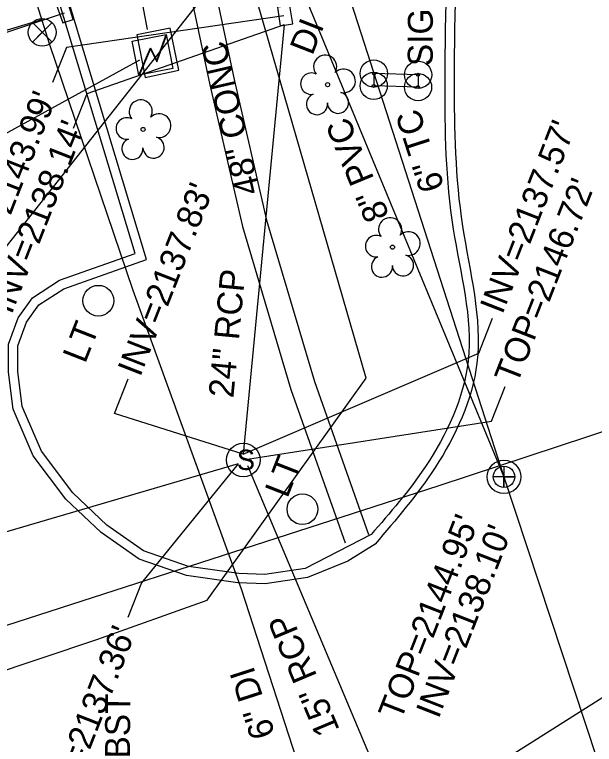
# Model space of a CAD drawing. Extents: x 945964 to 948456, y 631061 to 636061.
# Drawn here: x 946359.9 to 946452.8, y 632351.1 to 632468.1 of the extents above; entities that cross this region are included whole.
import ezdxf

# ---------------------------------------------------------------- set-up
doc = ezdxf.new("R2010")
doc.units = 0
for name, color, linetype in [('Default', 7, 'Continuous'), ('Exist Other Culture Sign CELL', 7, 'Continuous'), ('Exist Other Culture Sign Text', 7, 'Continuous'), ('Exist Roads Curbs', 7, 'Continuous'), ('Exist Roads EOP', 7, 'Continuous'), ('Exist Roads EOP Other', 7, 'Continuous'), ('Exist Roads EOP Other Text', 7, 'Continuous'), ('Exist Structure Minor Catch Basin', 7, 'Continuous'), ('Exist Structure Minor Drop Inlet', 7, 'Continuous'), ('Exist Structure Minor Drop Inlet Text', 7, 'Continuous'), ('Exist Structure Minor Drop Inlet Top Elevation', 7, 'Continuous'), ('Exist Structure Minor Pipes RCP 12 Inch', 7, 'Continuous'), ('Exist Structure Minor Pipes RCP 15 Inch', 7, 'Continuous'), ('Exist Structure Minor Pipes RCP 15 Inch Invert', 7, 'Continuous'), ('Exist Structure Minor Pipes RCP 15 Inch Text', 7, 'Continuous'), ('Exist Structure Minor Pipes RCP 24 Inch', 7, 'Continuous'), ('Exist Structure Minor Pipes RCP 24 Inch Invert', 7, 'Continuous'), ('Exist Structure Minor Pipes RCP 24 Inch Text', 7, 'Continuous'), ('Exist Structure Minor Pipes RCP 30 Inch', 7, 'Continuous'), ('Exist Structure Minor Pipes RCP 30 Inch Invert', 7, 'Continuous'), ('Exist Structure Minor Storm Sewer Manhole CELL', 7, 'Continuous'), ('Exist Structure Minor Storm Sewer Manhole Top Elevation', 7, 'Continuous'), ('Exist Utilities Gas UG Line SUE', 7, 'Continuous'), ('Exist Utilities Other Pole CELL', 7, 'Continuous'), ('Exist Utilities Other Pole Text', 7, 'Continuous'), ('Exist Utilities Power Transformer CELL', 7, 'Continuous'), ('Exist Utilities Power UG Cable SUE', 7, 'Continuous'), ('Exist Utilities Sanitary Sewer Manhole CELL', 7, 'Continuous'), ('Exist Utilities Sanitary Sewer Manhole Top Elevation', 7, 'Continuous'), ('Exist Utilities Sanitary Sewer UG Line', 7, 'Continuous'), ('Exist Utilities Sanitary Sewer UG Line Invert Elevation', 7, 'Continuous'), ('Exist Utilities Sanitary Sewer UG Line Text', 7, 'Continuous'), ('Exist Utilities Telephone UG FO SUE', 7, 'Continuous'), ('Exist Utilities Water UG Line SUE', 7, 'Continuous'), ('Exist Utilities Water UG Line SUE Text', 7, 'Continuous'), ('Exist Utilities Water Valve CELL', 7, 'Continuous'), ('Exist Vegetation Tree CELL', 7, 'Continuous'), ('Old_Level_4', 7, 'Continuous')]:
    doc.layers.add(name, color=color, linetype=linetype)

# ---------------------------------------------------------------- blocks, each defined once
blk = doc.blocks.new('EXIST STRUCTURE MINOR STORM SEWER MANHOLE')
at = {"layer": 'Exist Structure Minor Storm Sewer Manhole CELL'}
blk.add_circle((0, 0), 0.0539, dxfattribs=at)
blk.add_text('S', height=0.065, dxfattribs=at).set_placement((-0.0206, -0.032))
blk = doc.blocks.new('EXIST UTILITIES POWER TRANSFORMER')
at = {"layer": 'Exist Utilities Power Transformer CELL'}
blk.add_line((0, 0), (0, 0), dxfattribs=at)
blk.add_lwpolyline([(-0.0569, 0.0522), (0.0542, 0.0522), (0.0542, -0.0588), (-0.0569, -0.0588)], close=True, dxfattribs=at)
for points in [[(-0.0569, -0.0588), (-0.004, 0.0201), (0.0086, -0.0241), (0.0542, 0.0522)], [(-0.0555, -0.0588), (-0.004, 0.0159), (0.0077, -0.0278), (0.0542, 0.0491)]]:
    blk.add_lwpolyline(points, dxfattribs=at)
blk = doc.blocks.new('EXIST UTILITIES WATER VALVE')
at = {"layer": 'Exist Utilities Water Valve CELL'}
blk.add_lwpolyline([(0.0315, 0.0315), (-0.0315, -0.0315), (0, 0), (0.0315, -0.0315), (-0.0315, 0.0315)], dxfattribs=at)
blk.add_circle((0, 0), 0.0445, dxfattribs=at)
blk = doc.blocks.new('EXIST UTILITIES SANITARY SEWER MANHOLE')
at = {"layer": 'Exist Utilities Sanitary Sewer Manhole CELL'}
blk.add_lwpolyline([(0, 0.0342), (0, -0.0342), (0, 0), (0.0342, 0), (-0.0342, 0)], dxfattribs=at)
for radius in [0.0539, 0.0342]:
    blk.add_circle((0, 0), radius, dxfattribs=at)
blk = doc.blocks.new('EXIST OTHER CULTURE SIGN')
at = {"layer": 'Exist Other Culture Sign CELL'}
for radius in [0.0436, 0.0048]:
    blk.add_circle((0, 0), radius, dxfattribs=at)
blk = doc.blocks.new('EXIST VEGETATION TREE')
at = {"layer": 'Exist Vegetation Tree CELL'}
blk.add_line((0, 0), (0, 0), dxfattribs=at)
blk.add_circle((0, 0), 0.00652, dxfattribs=at)
for centre, radius, start, end in [((-0.0077, 0.0575), 0.0371, 330.1651, 219.7134), ((0.051, 0.0118), 0.038, 257.1011, 134.1999), ((-0.0521, 0.0031), 0.0345, 62.6636, 279.3457), ((-0.0341, -0.0624), 0.0338, 111.5671, 6.231), ((0.0335, -0.058), 0.034, 181.2822, 74.56)]:
    blk.add_arc(centre, radius, start, end, dxfattribs=at)
blk = doc.blocks.new('EXIST UTILITIES OTHER POLE')
at = {"layer": 'Exist Utilities Other Pole CELL'}
blk.add_circle((0, 0), 0.0493, dxfattribs=at)

msp = doc.modelspace()

# ---------------------------------------------------------------- linework, layer by layer
at = {"layer": 'Default'}
msp.add_line((946089.99, 632089.85), (946436.98, 632530.39), dxfattribs=at)
at = {"layer": 'Exist Roads Curbs'}
msp.add_lwpolyline([(946417.04, 632384.69), (946406.47, 632379.28), (946400, 632378.29), (946395.83, 632378.45), (946387.81, 632379.58), (946380.59, 632382.12), (946374.73, 632386.21), (946369.28, 632391.37), (946364.23, 632398.09), (946361.17, 632405.23), (946360.44, 632410.85), (946360.45, 632414.97), (946361.82, 632418.74), (946363.84, 632421.53), (946367.82, 632424.11), (946381.08, 632428.81), (946367.17, 632474.97)], dxfattribs=at)
msp.add_spline([(946601.93, 632772.67), (946579.15, 632743.42), (946547.53, 632710.06), (946519.46, 632682.69), (946496.47, 632656.95), (946474.49, 632624.89), (946453.03, 632584.16), (946438.45, 632541.43), (946430.15, 632490.73), (946428.83, 632457.38), (946430.2, 632433.68), (946432.57, 632412.52), (946425.74, 632395.61), (946417.04, 632384.69)], degree=3, dxfattribs=at)
at = {"layer": 'Exist Roads EOP'}
for points in [[(946413.34, 632380.42), (946406.87, 632377.82), (946400.08, 632376.79), (946395.7, 632376.95), (946387.45, 632378.12), (946379.9, 632380.77), (946373.78, 632385.05), (946368.15, 632390.37), (946362.92, 632397.33), (946359.71, 632404.83), (946358.94, 632410.75), (946358.95, 632415.23), (946360.48, 632419.45), (946362.79, 632422.64), (946367.15, 632425.46), (946379.23, 632429.75), (946365.74, 632474.54)], [(946417.68, 632383.18), (946413.34, 632380.42)]]:
    msp.add_lwpolyline(points, dxfattribs=at)
msp.add_spline([(946603.2, 632771.71), (946580.04, 632742.14), (946547.72, 632708.15), (946520.62, 632681.67), (946497.88, 632656.28), (946475.52, 632623.93), (946454.54, 632583.75), (946439.95, 632540.86), (946431.6, 632490.76), (946430.35, 632457.42), (946431.68, 632434.16), (946433.99, 632412.2), (946427.3, 632395.46), (946417.68, 632383.18)], degree=3, dxfattribs=at)
at = {"layer": 'Exist Roads EOP Other'}
for points in [[(946390.05, 632481.55), (946395.13, 632457.64), (946400.3, 632435.12), (946407.97, 632409.22), (946416.65, 632384.72)], [(946386.14, 632480.71), (946391.22, 632456.77), (946396.43, 632434.1), (946404.16, 632407.98), (946412.88, 632383.38)], [(946379.53, 632464.81), (946380.84, 632457.97), (946386.26, 632459.14), (946384.84, 632465.86), (946379.53, 632464.81)]]:
    msp.add_lwpolyline(points, dxfattribs=at)
at = {"layer": 'Exist Structure Minor Catch Basin'}
msp.add_lwpolyline([(946368.39, 632470.18), (946366.66, 632469.58), (946367.67, 632466.73), (946369.32, 632467.25), (946368.39, 632470.18)], dxfattribs=at)
at = {"layer": 'Exist Structure Minor Drop Inlet'}
msp.add_lwpolyline([(946404.04, 632469.45), (946402.06, 632469.22), (946402.48, 632466.25), (946404.48, 632466.56), (946404.04, 632469.45)], dxfattribs=at)
at = {"layer": 'Exist Structure Minor Drop Inlet Top Elevation'}
msp.add_lwpolyline([(946403.06, 632467.87), (946368.22, 632462.77), (946366.03, 632457.19)], dxfattribs=at)
at = {"layer": 'Exist Structure Minor Pipes RCP 12 Inch'}
msp.add_line((946476.16, 632372.48), (946422.3, 632338.45), dxfattribs=at)
at = {"layer": 'Exist Structure Minor Pipes RCP 15 Inch'}
for p, q in [((946367.85, 632468.27), (946333.09, 632456.7)), ((946397.22, 632395.79), (946421.23, 632338.71))]:
    msp.add_line(p, q, dxfattribs=at)
at = {"layer": 'Exist Structure Minor Pipes RCP 15 Inch Invert'}
msp.add_lwpolyline([(946396.54, 632397.59), (946375.94, 632404.11), (946378.13, 632409.69)], dxfattribs=at)
at = {"layer": 'Exist Structure Minor Pipes RCP 24 Inch'}
msp.add_line((946403.1, 632466.43), (946396.54, 632397.59), dxfattribs=at)
at = {"layer": 'Exist Structure Minor Pipes RCP 24 Inch Invert'}
for points in [[(946403.1, 632466.43), (946371.48, 632455.37), (946369.3, 632449.78)], [(946396.54, 632397.59), (946434.28, 632413.79), (946436.47, 632419.38)]]:
    msp.add_lwpolyline(points, dxfattribs=at)
at = {"layer": 'Exist Structure Minor Pipes RCP 30 Inch'}
msp.add_line((946395.73, 632396.02), (946268.15, 632358.68), dxfattribs=at)
at = {"layer": 'Exist Structure Minor Pipes RCP 30 Inch Invert'}
msp.add_lwpolyline([(946395.73, 632396.02), (946380.24, 632376.99), (946378.05, 632371.4)], dxfattribs=at)
at = {"layer": 'Exist Structure Minor Storm Sewer Manhole Top Elevation'}
msp.add_lwpolyline([(946396.57, 632396.66), (946436.34, 632402.86), (946438.53, 632408.44)], dxfattribs=at)
at = {"layer": 'Exist Utilities Gas UG Line SUE'}
msp.add_lwpolyline([(946328.8, 632353.04), (946373.09, 632367.86), (946390.79, 632374.2), (946416.26, 632409.78), (946398.86, 632469.97), (946389.31, 632500.41), (946363.99, 632571.54), (946360.18, 632599.46), (946347.82, 632660.28), (946348.31, 632668.93), (946363.39, 632670.11), (946405.63, 632685.78), (946486.74, 632710.56), (946558.09, 632746.02), (946590.61, 632771.11), (946619.22, 632810.2), (946619.67, 632824.44), (946594.97, 632905.61)], dxfattribs=at)
at = {"layer": 'Exist Utilities Power UG Cable SUE'}
msp.add_line((946379.96, 632460.74), (946318.7, 632427.21), dxfattribs=at)
msp.add_lwpolyline([(946381.22, 632465.68), (946365.93, 632546.54), (946370.79, 632555.23), (946378.69, 632555.12), (946364.34, 632637.68), (946360.82, 632644.85)], dxfattribs=at)
at = {"layer": 'Exist Utilities Sanitary Sewer UG Line'}
for points in [[(946405.18, 632496.86), (946438.33, 632393.96)], [(946402.92, 632479.56), (946438.33, 632393.96)], [(946438.33, 632393.96), (946553.99, 632043.29)]]:
    msp.add_lwpolyline(points, dxfattribs=at)
at = {"layer": 'Exist Utilities Telephone UG FO SUE'}
msp.add_lwpolyline([(946335.98, 632362.87), (946427.92, 632392.55), (946480.61, 632409.91), (946514.41, 632427.73), (946592.38, 632471.43), (946647.07, 632502.18), (946685.83, 632525.12), (946737.65, 632555.9)], dxfattribs=at)
at = {"layer": 'Exist Utilities Water UG Line SUE'}
msp.add_line((946320.44, 632454.2), (946364.28, 632467.26), dxfattribs=at)
msp.add_lwpolyline([(946450.51, 632206.48), (946434.39, 632257.32), (946406.99, 632342.82), (946396.29, 632375.97), (946378.9, 632423.81), (946365.5, 632463.34), (946339.7, 632545.71), (946360.27, 632568.18), (946378.23, 632596.81), (946392.83, 632624.5), (946375.23, 632673.95), (946369.96, 632698.61), (946371.67, 632730.29), (946403.03, 632742.7), (946539.78, 632790.77), (946609.96, 632816.5), (946596.43, 632867.38), (946587.53, 632902.31), (946563.28, 632978.1), (946529.52, 633075.74), (946498.27, 633161.68), (946472.52, 633239.25)], dxfattribs=at)
at = {"layer": 'Old_Level_4'}
for p, q in [((946417.48, 632458.6), (946417.46, 632456.62)), ((946424.57, 632458.41), (946417.48, 632458.6)), ((946424.57, 632458.41), (946424.56, 632456.43)), ((946424.56, 632456.43), (946417.46, 632456.62))]:
    msp.add_line(p, q, dxfattribs=at)

# ---------------------------------------------------------------- block references
at = {"layer": 'Exist Other Culture Sign CELL', "xscale": 50, "yscale": 50}
for p in [(946417.48, 632458.6), (946424.57, 632458.41), (946417.46, 632456.62), (946424.56, 632456.43)]:
    msp.add_blockref('EXIST OTHER CULTURE SIGN', p, dxfattribs=at)
at = {"layer": 'Exist Structure Minor Storm Sewer Manhole CELL', "xscale": 50, "yscale": 50}
msp.add_blockref('EXIST STRUCTURE MINOR STORM SEWER MANHOLE', (946396.57, 632396.66), dxfattribs=at)
at = {"layer": 'Exist Utilities Other Pole CELL', "xscale": 50, "yscale": 50}
for p in [(946373.35, 632422.19), (946406.04, 632388.77)]:
    msp.add_blockref('EXIST UTILITIES OTHER POLE', p, dxfattribs=at)
at = {"layer": 'Exist Utilities Power Transformer CELL', "xscale": 49.999999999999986, "yscale": 49.999999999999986, "rotation": 11.361207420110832}
msp.add_blockref('EXIST UTILITIES POWER TRANSFORMER', (946382.07, 632461.77), dxfattribs=at)
at = {"layer": 'Exist Utilities Sanitary Sewer Manhole CELL', "xscale": 50, "yscale": 50}
msp.add_blockref('EXIST UTILITIES SANITARY SEWER MANHOLE', (946438.33, 632393.96), dxfattribs=at)
at = {"layer": 'Exist Utilities Water Valve CELL', "xscale": 50, "yscale": 50}
msp.add_blockref('EXIST UTILITIES WATER VALVE', (946364.35, 632465.21), dxfattribs=at)
at = {"layer": 'Exist Vegetation Tree CELL', "xscale": 50, "yscale": 50}
for p in [(946410.07, 632456.82), (946380.52, 632449.65), (946420.47, 632430.77)]:
    msp.add_blockref('EXIST VEGETATION TREE', p, dxfattribs=at)

# ---------------------------------------------------------------- texts
at = {"layer": 'Exist Other Culture Sign Text'}
msp.add_text('SIGN', height=4, rotation=89.8326, dxfattribs=at).set_placement((946426.91, 632459.79))
at = {"layer": 'Exist Roads EOP Other Text'}
for s, rotation, p in [('48" CONC', 102.932, (946399.31, 632439.61)), ('BST', 89.5187, (946378.39, 632348.81))]:
    msp.add_text(s, height=4, rotation=rotation, dxfattribs=at).set_placement(p)
at = {"layer": 'Exist Structure Minor Drop Inlet Text'}
msp.add_text('DI', height=4, rotation=68.619, dxfattribs=at).set_placement((946407.63, 632461.37))
at = {"layer": 'Exist Structure Minor Drop Inlet Top Elevation'}
msp.add_text("TOP=2143.99'", height=4, rotation=68.6189, dxfattribs=at).set_placement((946354.13, 632422.6))
at = {"layer": 'Exist Structure Minor Pipes RCP 15 Inch Invert'}
msp.add_text("INV=2137.83'", height=4, rotation=68.6189, dxfattribs=at).set_placement((946380.04, 632409.84))
at = {"layer": 'Exist Structure Minor Pipes RCP 15 Inch Text'}
msp.add_text('15" RCP', height=4, rotation=112.8084, dxfattribs=at).set_placement((946412.06, 632353.41))
at = {"layer": 'Exist Structure Minor Pipes RCP 24 Inch Invert'}
for s, p in [("INV=2138.14'", (946359.45, 632419.86)), ("INV=2137.57'", (946438.07, 632419.87))]:
    msp.add_text(s, height=4, rotation=68.6189, dxfattribs=at).set_placement(p)
at = {"layer": 'Exist Structure Minor Pipes RCP 24 Inch Text'}
msp.add_text('24" RCP', height=4, rotation=84.5583, dxfattribs=at).set_placement((946394.97, 632406.51))
at = {"layer": 'Exist Structure Minor Pipes RCP 30 Inch Invert'}
msp.add_text("INV=2137.36'", height=4, rotation=68.6189, dxfattribs=at).set_placement((946367.58, 632338.85))
at = {"layer": 'Exist Structure Minor Storm Sewer Manhole Top Elevation'}
msp.add_text("TOP=2146.72'", height=4, rotation=68.6189, dxfattribs=at).set_placement((946440.41, 632408.64))
at = {"layer": 'Exist Utilities Other Pole Text'}
for p in [(946371.24, 632411.99), (946403.63, 632390.41)]:
    msp.add_text('LT', height=4, rotation=68.619, dxfattribs=at).set_placement(p)
at = {"layer": 'Exist Utilities Sanitary Sewer Manhole Top Elevation'}
msp.add_text("TOP=2144.95'", height=4, rotation=68.6189, dxfattribs=at).set_placement((946421.8, 632354.75))
at = {"layer": 'Exist Utilities Sanitary Sewer UG Line Invert Elevation'}
msp.add_text("INV=2138.10'", height=4, rotation=68.6189, dxfattribs=at).set_placement((946427.84, 632355.05))
at = {"layer": 'Exist Utilities Sanitary Sewer UG Line Text'}
for s, rotation, p in [('6" TC', 107.8579, (946428.83, 632440.36)), ('8" PVC', 112.4739, (946420.01, 632435.84))]:
    msp.add_text(s, height=4, rotation=rotation, dxfattribs=at).set_placement(p)
at = {"layer": 'Exist Utilities Water UG Line SUE Text'}
msp.add_text('6" DI', height=4, rotation=107.8959, dxfattribs=at).set_placement((946401.71, 632352.68))

doc.saveas('drawing.dxf')
